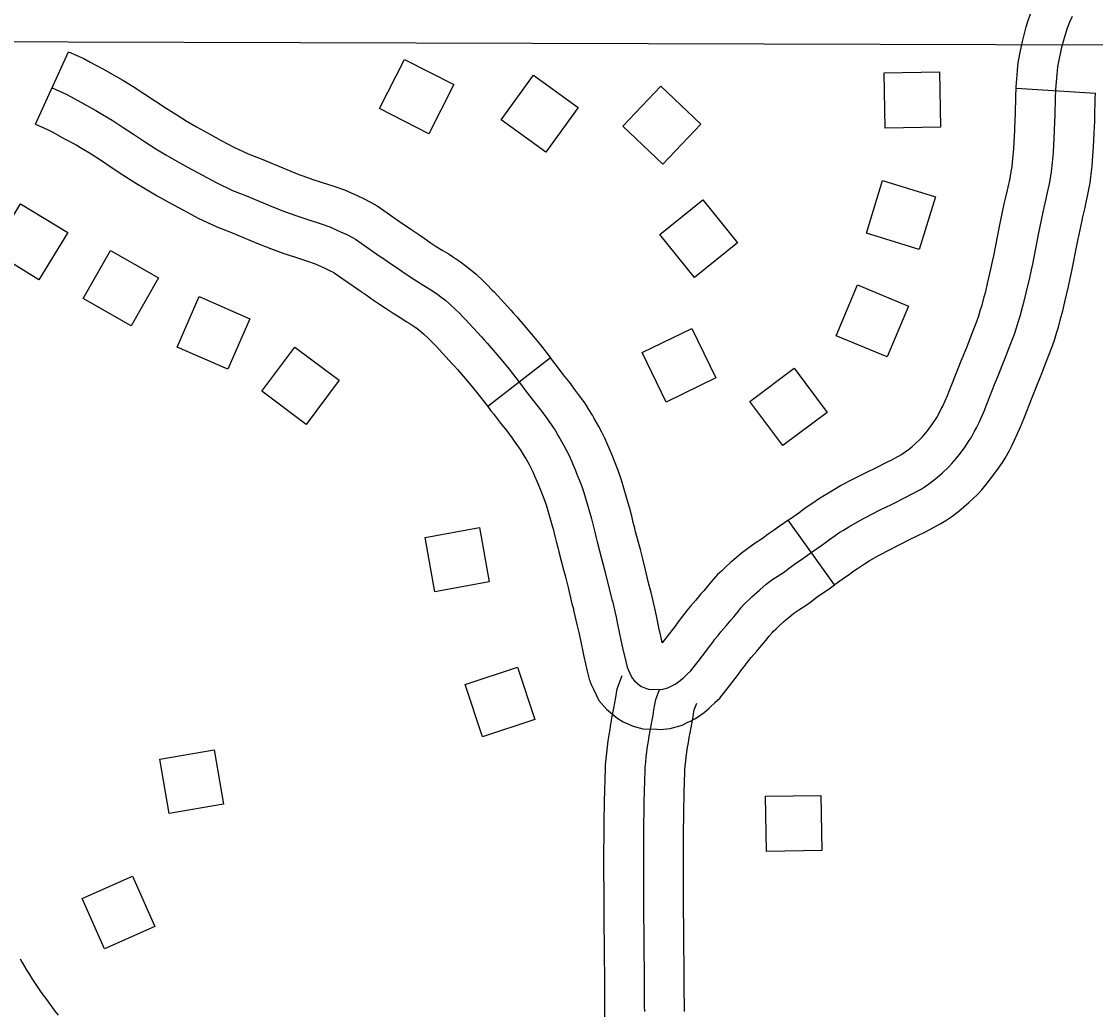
# Model space of a CAD drawing. Extents: x -19 to 366, y -4 to 359.
# Drawn here: x 138.6704 to 139.0544, y 196.672 to 197.026 of the extents above; entities that cross this region are included whole.
import ezdxf

# ---------------------------------------------------------------- set-up
doc = ezdxf.new("R2010")
doc.units = 0
for name, color, linetype in [('21', 7, 'Continuous'), ('R_Axis Annot', 7, 'Continuous'), ('R_ROW', 7, 'Continuous'), ('Sheet Fence', 7, 'Continuous')]:
    doc.layers.add(name, color=color, linetype=linetype)

msp = doc.modelspace()

# ---------------------------------------------------------------- linework, layer by layer
at = {"layer": '21'}
for points in [[(138.82496, 197.00339), (138.81599, 196.98584), (138.79839, 196.99483), (138.80735, 197.01238)], [(138.85346, 197.0068), (138.86944, 196.99526), (138.85786, 196.97923), (138.84188, 196.99078)], [(138.97918, 196.98787), (138.97883, 197.00758), (138.9986, 197.00793), (138.99894, 196.98822)], [(138.91326, 196.98926), (138.8997, 196.97494), (138.88535, 196.98853), (138.8989, 197.00285)], [(138.99712, 196.96329), (138.99131, 196.94445), (138.97242, 196.95028), (138.97823, 196.96912)], [(138.67007, 196.96079), (138.68689, 196.95051), (138.67657, 196.93364), (138.65976, 196.94393)], [(138.8986, 196.94984), (138.91392, 196.96223), (138.92636, 196.94686), (138.91103, 196.93446)], [(138.70962, 196.91713), (138.69248, 196.92686), (138.70225, 196.94405), (138.71939, 196.93432)], [(138.98747, 196.9242), (138.97988, 196.90601), (138.96163, 196.91362), (138.96922, 196.93181)], [(138.75197, 196.91969), (138.74411, 196.90161), (138.72598, 196.90951), (138.73385, 196.92758)], [(138.91001, 196.91622), (138.91865, 196.8985), (138.90087, 196.88984), (138.89224, 196.90756)], [(138.78399, 196.89768), (138.77218, 196.8819), (138.75635, 196.89374), (138.76815, 196.90953)], [(138.94659, 196.90199), (138.9584, 196.88621), (138.94258, 196.87436), (138.93076, 196.89013)], [(138.83409, 196.84502), (138.83762, 196.82563), (138.81817, 196.82208), (138.81464, 196.84148)], [(138.84774, 196.79513), (138.85392, 196.77641), (138.83515, 196.77022), (138.82897, 196.78893)], [(138.72314, 196.74275), (138.71978, 196.76218), (138.73927, 196.76554), (138.74262, 196.74611)], [(138.93675, 196.72923), (138.9364, 196.74894), (138.95617, 196.74928), (138.95652, 196.72957)], [(138.71011, 196.72043), (138.71808, 196.7024), (138.7, 196.6944), (138.69203, 196.71243)]]:
    msp.add_lwpolyline(points, close=True, dxfattribs=at)
at = {"layer": 'R_Axis Annot'}
msp.add_lwpolyline([(139.35049, 197.01666), (138.64546, 197.01867), (138.40192, 197.01989)], dxfattribs=at)
at = {"layer": 'R_ROW'}
for p, q in [((138.67543, 196.98928), (138.68718, 197.01515)), ((139.05435, 197.00023), (139.026, 197.00203)), ((139.026, 197.00203), (139.026, 197.00202)), ((138.85952, 196.9057), (138.83711, 196.88825)), ((138.96099, 196.82454), (138.94448, 196.84766)), ((138.87069, 196.80233), (138.87069, 196.80233))]:
    msp.add_line(p, q, dxfattribs=at)
for points in [[(139.026, 197.00202), (139.02604, 197.00261), (139.02644, 197.00837), (139.02662, 197.01007), (139.02687, 197.01189), (139.02736, 197.01483), (139.02822, 197.01876), (139.02858, 197.02027), (139.02924, 197.02267), (139.0296, 197.024), (139.03031, 197.02635), (139.03096, 197.02834), (139.03214, 197.03154), (139.03385, 197.03495), (139.03571, 197.03779), (139.03765, 197.04013), (139.03894, 197.04148), (139.04094, 197.04331), (139.04329, 197.04512), (139.04647, 197.04709), (139.04898, 197.04831), (139.0518, 197.04947), (139.05531, 197.05045)], [(139.00919, 196.87614), (139.00984, 196.87713), (139.01101, 196.87929), (139.01175, 196.8807), (139.01258, 196.88236), (139.01451, 196.88663), (139.01552, 196.88913), (139.01847, 196.89671), (139.0195, 196.89928), (139.02017, 196.90087), (139.02127, 196.90355), (139.02206, 196.90562), (139.02338, 196.90904), (139.0254, 196.91422), (139.02612, 196.9164), (139.02685, 196.91877), (139.02741, 196.92059), (139.02829, 196.9238), (139.02886, 196.92599), (139.02958, 196.92899), (139.03082, 196.93432), (139.03142, 196.93712), (139.0319, 196.93922), (139.03412, 196.95044), (139.03458, 196.95265), (139.03563, 196.95782), (139.03598, 196.9594), (139.03674, 196.96255), (139.03699, 196.96372), (139.03757, 196.96641), (139.03788, 196.96793), (139.03837, 196.97065), (139.03861, 196.9722), (139.03896, 196.9756), (139.03928, 196.97914), (139.0395, 196.98185), (139.03969, 196.98654), (139.03985, 196.99077), (139.03989, 196.99192), (139.04007, 196.99923), (139.04016, 197.00091), (139.04021, 197.00167), (139.04059, 197.00712), (139.04072, 197.00834), (139.04092, 197.00974), (139.04132, 197.01215), (139.04207, 197.0156), (139.04234, 197.01674), (139.04294, 197.01891), (139.04326, 197.02008), (139.04386, 197.02209), (139.04438, 197.02368), (139.04519, 197.02589), (139.04617, 197.02784)], [(138.68718, 197.01515), (138.69263, 197.01267), (138.69488, 197.01146), (138.69943, 197.00898), (138.70392, 197.00651), (138.70659, 197.00494), (138.7103, 197.0027), (138.71453, 196.99998), (138.71829, 196.99746), (138.72205, 196.99493), (138.72587, 196.99254), (138.72925, 196.99047), (138.73291, 196.98834), (138.73684, 196.98616), (138.74181, 196.98346), (138.74634, 196.98103), (138.75139, 196.97865), (138.75607, 196.97684), (138.76524, 196.973), (138.76949, 196.9713), (138.77339, 196.96989), (138.77415, 196.96964)], [(138.68131, 197.00221), (138.6863, 196.99994), (138.68811, 196.99897), (138.69261, 196.99652), (138.6969, 196.99416), (138.69933, 196.99273), (138.70278, 196.99064), (138.70674, 196.9881), (138.71037, 196.98567), (138.71431, 196.98301), (138.71841, 196.98045), (138.72198, 196.97827), (138.72589, 196.976), (138.73, 196.97371), (138.73506, 196.97096), (138.73995, 196.96834), (138.74578, 196.96559), (138.75077, 196.96366), (138.75986, 196.95986), (138.76444, 196.95802), (138.76877, 196.95646), (138.77308, 196.95505), (138.77714, 196.95371), (138.78059, 196.95251), (138.78448, 196.9508), (138.78667, 196.94975), (138.78871, 196.94875), (138.78984, 196.94809), (138.7918, 196.94673), (138.79862, 196.94197), (138.79976, 196.9412), (138.80162, 196.93995), (138.80433, 196.93808), (138.80634, 196.9367), (138.80863, 196.93515), (138.81098, 196.93361), (138.81329, 196.93215), (138.81571, 196.93067), (138.8167, 196.93004), (138.81834, 196.92895), (138.81923, 196.92834), (138.8203, 196.92757), (138.82207, 196.92615), (138.82353, 196.92495), (138.82565, 196.92292), (138.8267, 196.92188), (138.82846, 196.92007), (138.82897, 196.91954), (138.8348, 196.91318), (138.83566, 196.91225), (138.83686, 196.91092), (138.84186, 196.90508), (138.84467, 196.90166), (138.84947, 196.89549), (138.85038, 196.8943), (138.85287, 196.89107), (138.85511, 196.88821), (138.85714, 196.88552), (138.85807, 196.88427), (138.86003, 196.88149), (138.86047, 196.88083), (138.86114, 196.87979), (138.86229, 196.87786), (138.86289, 196.87687), (138.86432, 196.87436), (138.86524, 196.8726), (138.866, 196.87108), (138.8684, 196.86545), (138.86896, 196.86409), (138.87042, 196.86039), (138.87143, 196.85758), (138.87378, 196.84951), (138.87415, 196.8482), (138.87487, 196.84527), (138.87531, 196.84343), (138.87585, 196.8413), (138.8762, 196.8399), (138.8779, 196.83353), (138.87825, 196.8322), (138.87871, 196.83036), (138.87957, 196.82697), (138.88095, 196.8213), (138.88148, 196.81929), (138.88162, 196.81866), (138.88295, 196.81303), (138.8835, 196.81049), (138.88411, 196.80761), (138.88469, 196.8048), (138.88529, 196.80202), (138.88641, 196.7971), (138.88692, 196.79516), (138.88725, 196.79428), (138.88774, 196.79317), (138.88872, 196.79116), (138.88953, 196.79022), (138.89145, 196.7886), (138.89203, 196.78825), (138.89383, 196.78745), (138.89459, 196.78724), (138.89848, 196.78717)], [(139.00807, 196.9088), (139.0088, 196.91071), (139.01014, 196.91417), (139.01203, 196.91903), (139.01259, 196.92072), (139.01328, 196.92297), (139.01377, 196.92456), (139.01457, 196.92747), (139.01508, 196.92943), (139.01575, 196.93224), (139.01695, 196.93742), (139.01755, 196.9402), (139.01801, 196.94219), (139.0202, 196.95325), (139.02066, 196.9555), (139.02174, 196.96081), (139.02215, 196.96262), (139.02289, 196.96568), (139.0231, 196.9667), (139.02367, 196.96933), (139.02393, 196.9706), (139.02436, 196.97297), (139.02451, 196.974), (139.02482, 196.97696), (139.02513, 196.98037), (139.02532, 196.98273), (139.0255, 196.9871), (139.02565, 196.99127), (139.02569, 196.99233), (139.02588, 196.99979), (139.02598, 197.00174), (139.026, 197.00203)], [(139.03438, 196.89808), (139.03447, 196.89831), (139.03532, 196.90052), (139.03662, 196.9039), (139.03878, 196.90942), (139.03965, 196.91208), (139.04042, 196.91458), (139.04106, 196.91662), (139.04201, 196.92013), (139.04264, 196.92254), (139.04341, 196.92574), (139.04468, 196.93122), (139.04529, 196.93404), (139.04579, 196.93626), (139.04805, 196.94763), (139.04849, 196.94981), (139.04952, 196.95484), (139.04982, 196.95617), (139.0506, 196.95942), (139.05088, 196.96075), (139.05148, 196.96349), (139.05184, 196.96526), (139.05238, 196.96832), (139.0527, 196.97041), (139.0531, 196.97424), (139.05343, 196.97791), (139.05368, 196.98097), (139.05389, 196.98599), (139.05405, 196.99028), (139.05409, 196.99151), (139.05427, 196.99866), (139.05434, 197.00007), (139.05435, 197.00023)], [(138.67543, 196.98928), (138.67997, 196.98722), (138.68134, 196.98648), (138.68579, 196.98406), (138.68987, 196.98181), (138.69207, 196.98052), (138.69526, 196.97859), (138.69895, 196.97622), (138.70244, 196.97388), (138.70657, 196.9711), (138.71095, 196.96836), (138.71471, 196.96607), (138.71886, 196.96365), (138.72317, 196.96126), (138.72831, 196.95846), (138.73355, 196.95565), (138.74018, 196.95252), (138.74547, 196.95048), (138.75447, 196.94671), (138.75938, 196.94474), (138.76415, 196.94302), (138.76533, 196.94264)], [(138.77415, 196.96964), (138.7775, 196.96855), (138.78171, 196.96716), (138.7858, 196.96573), (138.79041, 196.9637), (138.79286, 196.96253), (138.79542, 196.96128), (138.79749, 196.96007), (138.79991, 196.95839), (138.80667, 196.95367), (138.80771, 196.95297), (138.80962, 196.95169), (138.81239, 196.94977), (138.81432, 196.94845), (138.8165, 196.94698), (138.81867, 196.94555), (138.8208, 196.94421), (138.82323, 196.94272), (138.82444, 196.94195), (138.82626, 196.94073), (138.82737, 196.93999), (138.8289, 196.93889), (138.83104, 196.93717), (138.83297, 196.93558), (138.83556, 196.93311), (138.83679, 196.93188), (138.83868, 196.92994), (138.83933, 196.92925), (138.84527, 196.92279), (138.84616, 196.92182), (138.84752, 196.92031), (138.85275, 196.9142), (138.85577, 196.91052), (138.85952, 196.9057)], [(138.76533, 196.94264), (138.76865, 196.94155), (138.77258, 196.94026), (138.77538, 196.93928), (138.77855, 196.93789), (138.78047, 196.93696), (138.782, 196.93622), (138.7822, 196.9361), (138.78369, 196.93506), (138.79057, 196.93027), (138.79181, 196.92943), (138.79362, 196.92821), (138.79627, 196.92638), (138.79835, 196.92495), (138.80076, 196.92333), (138.80328, 196.92167), (138.80579, 196.92009), (138.80819, 196.91862), (138.80895, 196.91813), (138.81042, 196.91716), (138.8111, 196.91669), (138.8117, 196.91626), (138.8131, 196.91514), (138.81409, 196.91432), (138.81574, 196.91274), (138.8166, 196.91189), (138.81824, 196.91021), (138.81861, 196.90982), (138.82433, 196.90358), (138.82516, 196.90268), (138.8262, 196.90153), (138.83097, 196.89596), (138.83356, 196.89279), (138.83711, 196.88825)], [(138.94448, 196.84766), (138.94486, 196.84794), (138.94823, 196.85031), (138.9495, 196.85122), (138.95096, 196.85231), (138.95325, 196.85392), (138.95535, 196.8553), (138.95683, 196.85622), (138.95893, 196.8575), (138.96324, 196.86001), (138.9678, 196.8624), (138.97097, 196.86403), (138.97312, 196.86508), (138.97505, 196.86604), (138.98047, 196.86873), (138.98129, 196.86917), (138.98494, 196.87115), (138.98545, 196.87146), (138.98632, 196.87207), (138.98782, 196.87319), (138.98878, 196.874), (138.99005, 196.87511), (138.99179, 196.87671), (138.99232, 196.87731), (138.9937, 196.87888), (138.99424, 196.87958), (138.99588, 196.88177), (138.99734, 196.88397), (138.99764, 196.88443), (138.99847, 196.88597), (138.99911, 196.88718), (138.99975, 196.88847), (139.00145, 196.89223), (139.00232, 196.89437), (139.00526, 196.90194), (139.00636, 196.90466), (139.00704, 196.9063), (139.00811, 196.9089)], [(138.89851, 196.80809), (138.89801, 196.81052), (138.89739, 196.81346), (138.8968, 196.81616), (138.89547, 196.82181), (138.89529, 196.82264), (138.89471, 196.82481), (138.89335, 196.83039), (138.89249, 196.83382), (138.89201, 196.83572), (138.89163, 196.83717), (138.88995, 196.84345), (138.88963, 196.84476), (138.88911, 196.8468), (138.88868, 196.84862), (138.88788, 196.85185), (138.88743, 196.85343), (138.88494, 196.86197), (138.88371, 196.8654), (138.88213, 196.8694), (138.8815, 196.87093), (138.87891, 196.87703), (138.87789, 196.87908), (138.87677, 196.88119), (138.87514, 196.88405), (138.87448, 196.88515), (138.87322, 196.88727), (138.87232, 196.88867), (138.87172, 196.88956), (138.86957, 196.89261), (138.86849, 196.89406), (138.86637, 196.89686), (138.86409, 196.89978), (138.86165, 196.90295), (138.86071, 196.90417), (138.85952, 196.9057)], [(138.96099, 196.82454), (138.96131, 196.82477), (138.96467, 196.82715), (138.96623, 196.82826), (138.96764, 196.82931), (138.96925, 196.83044), (138.97063, 196.83135), (138.97171, 196.83202), (138.97347, 196.83309), (138.97698, 196.83513), (138.98091, 196.83719), (138.98371, 196.83864), (138.98563, 196.83957), (138.98766, 196.84058), (138.99358, 196.84352), (138.99486, 196.84422), (138.999, 196.84646), (139.00085, 196.84757), (139.00295, 196.84903), (139.00549, 196.85093), (139.00725, 196.85241), (139.00903, 196.85396), (139.01213, 196.85682), (139.01366, 196.85855), (139.01567, 196.86085), (139.01686, 196.86241), (139.0191, 196.86538), (139.02104, 196.8683), (139.02205, 196.86984), (139.02355, 196.87262), (139.02439, 196.87423), (139.0254, 196.87625), (139.02757, 196.88103), (139.02872, 196.88389), (139.03168, 196.89148), (139.03265, 196.8939), (139.03329, 196.89545), (139.03438, 196.89807)], [(138.83711, 196.88825), (138.83823, 196.8868), (138.83912, 196.88564), (138.84165, 196.88235), (138.84385, 196.87955), (138.84578, 196.87699), (138.84657, 196.87593), (138.84834, 196.87341), (138.84863, 196.87299), (138.84906, 196.87231), (138.8501, 196.87056), (138.85064, 196.86968), (138.85186, 196.86753), (138.8526, 196.86613), (138.85309, 196.86514), (138.85529, 196.85996), (138.85579, 196.85877), (138.85713, 196.85538), (138.85791, 196.85319), (138.86012, 196.84559), (138.86042, 196.84455), (138.86107, 196.84193), (138.86151, 196.84006), (138.86207, 196.83785), (138.86244, 196.83634), (138.86417, 196.82989), (138.86449, 196.82869), (138.86493, 196.8269), (138.86578, 196.82354), (138.86718, 196.8178), (138.86767, 196.81595), (138.86777, 196.81552), (138.86909, 196.80989), (138.86961, 196.80752), (138.8702, 196.80471), (138.87069, 196.80233)], [(138.90956, 196.79372), (138.91229, 196.7972), (138.91537, 196.80117), (138.9164, 196.80254), (138.9176, 196.8042), (138.91829, 196.80508), (138.91941, 196.80647), (138.92043, 196.8077), (138.92236, 196.80995), (138.92409, 196.81209), (138.92499, 196.81309), (138.9256, 196.8138), (138.92675, 196.81517), (138.92784, 196.81653), (138.92878, 196.81762), (138.92926, 196.81811), (138.93037, 196.81917), (138.93152, 196.82025), (138.93339, 196.82195), (138.93434, 196.82276), (138.93664, 196.82475), (138.93803, 196.82582), (138.93903, 196.82653), (138.94049, 196.82753), (138.94312, 196.82918), (138.94448, 196.83025), (138.94578, 196.83124), (138.9472, 196.83225), (138.94889, 196.8334), (138.95137, 196.83513), (138.95309, 196.83635), (138.95645, 196.83873), (138.95787, 196.83974), (138.9593, 196.84081), (138.96125, 196.84218), (138.96299, 196.84333), (138.96427, 196.84412), (138.9662, 196.8453), (138.97011, 196.84757), (138.97436, 196.8498), (138.97734, 196.85134), (138.97937, 196.85233), (138.98136, 196.85331), (138.98703, 196.85612), (138.98807, 196.8567), (138.99197, 196.85881), (138.99315, 196.85952), (138.99464, 196.86055), (138.99665, 196.86206), (138.99802, 196.8632), (138.99954, 196.86453), (139.00196, 196.86676), (139.00299, 196.86793), (139.00468, 196.86987), (139.00555, 196.87099), (139.00749, 196.87357), (139.00919, 196.87614)], [(138.94448, 196.84766), (138.94319, 196.84674), (138.94084, 196.84511), (138.93907, 196.8439), (138.93733, 196.84266), (138.9358, 196.84149), (138.93494, 196.84082), (138.9327, 196.83941), (138.93089, 196.83817), (138.92956, 196.83722), (138.92767, 196.83576), (138.92508, 196.83353), (138.924, 196.83261), (138.92189, 196.83069), (138.92058, 196.82946), (138.91926, 196.8282), (138.91833, 196.82724), (138.91694, 196.82564), (138.91577, 196.82419), (138.91477, 196.82298), (138.91431, 196.82246), (138.91328, 196.82131), (138.91144, 196.81904), (138.90959, 196.81688), (138.90841, 196.81547), (138.90716, 196.8139), (138.90626, 196.81276), (138.90496, 196.81096), (138.90407, 196.80978), (138.9011, 196.80595), (138.89944, 196.80384), (138.89916, 196.80511), (138.89858, 196.80775), (138.89851, 196.80809)], [(138.87069, 196.80233), (138.87079, 196.80185), (138.87143, 196.79894), (138.87261, 196.79372), (138.87338, 196.7908), (138.8741, 196.78891), (138.87483, 196.78722), (138.87677, 196.78325), (138.87951, 196.78009), (138.88317, 196.77699), (138.88549, 196.77562), (138.889, 196.77405), (138.89253, 196.77306), (138.89764, 196.77298), (138.89869, 196.77287), (138.90224, 196.77317), (138.90655, 196.7744), (138.90862, 196.77541), (138.9095, 196.77587), (138.9113, 196.77674), (138.91441, 196.77893), (138.91615, 196.78039), (138.91682, 196.78102), (138.9181, 196.78227), (138.91825, 196.78243), (138.92, 196.78402), (138.92349, 196.78846), (138.92667, 196.79256), (138.92784, 196.79412), (138.92894, 196.79565), (138.92941, 196.79625), (138.9304, 196.79747), (138.93128, 196.79853), (138.93327, 196.80085), (138.9349, 196.80287), (138.93566, 196.80371), (138.93644, 196.80462), (138.93773, 196.80616), (138.93874, 196.80742), (138.93924, 196.80799), (138.93926, 196.80802), (138.94016, 196.80888), (138.94115, 196.80981), (138.94278, 196.81128), (138.94359, 196.81198), (138.94562, 196.81373), (138.94651, 196.81441), (138.94717, 196.81489), (138.94828, 196.81565), (138.9513, 196.81755), (138.95316, 196.819), (138.95423, 196.81982), (138.95532, 196.8206), (138.95694, 196.8217), (138.95956, 196.82352), (138.96099, 196.82454)], [(138.87867, 196.73741), (138.87868, 196.73861), (138.87872, 196.7405), (138.87873, 196.7424), (138.87877, 196.74438), (138.87881, 196.74628), (138.87885, 196.74817), (138.87889, 196.75006), (138.87893, 196.75205), (138.87899, 196.75403), (138.87905, 196.75592), (138.87912, 196.7579), (138.87922, 196.76014), (138.8794, 196.76239), (138.87961, 196.76453), (138.87987, 196.76668), (138.88015, 196.76873), (138.88046, 196.77087), (138.8808, 196.77283), (138.88111, 196.77479), (138.88149, 196.77684), (138.88184, 196.77871), (138.88217, 196.78049), (138.88249, 196.78236), (138.88284, 196.78423), (138.88337, 196.78733), (138.88518, 196.79215)], [(138.89848, 196.78717), (138.89884, 196.78714), (138.89969, 196.78721), (138.90142, 196.7877), (138.90219, 196.78808), (138.90313, 196.78857), (138.90408, 196.78903), (138.90573, 196.79019), (138.9067, 196.79101), (138.907, 196.79129), (138.90808, 196.79234), (138.9084, 196.79267), (138.90956, 196.79372)], [(138.89317, 196.672), (138.89316, 196.6739), (138.89315, 196.67579), (138.89314, 196.67769), (138.89313, 196.67959), (138.89312, 196.68149), (138.89312, 196.68338), (138.89308, 196.68528), (138.89307, 196.68718), (138.89306, 196.68907), (138.89305, 196.69097), (138.89302, 196.69287), (138.89301, 196.69477), (138.893, 196.69667), (138.89297, 196.69857), (138.89296, 196.70046), (138.89295, 196.70236), (138.89291, 196.70426), (138.89291, 196.70616), (138.8929, 196.70806), (138.89289, 196.70996), (138.89288, 196.71185), (138.89287, 196.71375), (138.89286, 196.71565), (138.89285, 196.71755), (138.89284, 196.71945), (138.89283, 196.72134), (138.89282, 196.72324), (138.89283, 196.72514), (138.89282, 196.72704), (138.89284, 196.72893), (138.89283, 196.73083), (138.89284, 196.73273), (138.89286, 196.73462), (138.89287, 196.73652), (138.89288, 196.73841), (138.89292, 196.74031), (138.89294, 196.74221), (138.89297, 196.7441), (138.89301, 196.74599), (138.89305, 196.74789), (138.89309, 196.74978), (138.89313, 196.75167), (138.89319, 196.75356), (138.89325, 196.75546), (138.89331, 196.75735), (138.8934, 196.75924), (138.89355, 196.76112), (138.89373, 196.763), (138.89396, 196.76488), (138.89421, 196.76676), (138.89449, 196.76863), (138.89481, 196.7705), (138.89511, 196.77238), (138.89546, 196.77425), (138.8958, 196.77612), (138.89615, 196.77799), (138.89647, 196.77986), (138.89682, 196.78173), (138.89714, 196.7836), (138.89848, 196.78717)], [(138.90708, 196.73721), (138.90709, 196.73822), (138.90713, 196.74011), (138.90714, 196.74201), (138.90718, 196.74382), (138.90721, 196.74571), (138.90725, 196.7476), (138.90729, 196.74949), (138.90733, 196.7513), (138.90739, 196.7531), (138.90745, 196.75499), (138.90751, 196.7568), (138.90757, 196.75833), (138.9077, 196.75985), (138.90786, 196.76147), (138.90805, 196.76308), (138.90828, 196.76478), (138.90852, 196.76639), (138.90882, 196.76818), (138.90911, 196.76996), (138.90942, 196.77166), (138.90977, 196.77353), (138.91013, 196.77548), (138.91046, 196.77736), (138.9108, 196.77923), (138.91091, 196.77987), (138.91178, 196.7822)], [(138.87895, 196.67012), (138.87897, 196.67202), (138.87896, 196.67383), (138.87895, 196.67572), (138.87894, 196.67762), (138.87893, 196.67951), (138.87892, 196.68141), (138.87891, 196.68322), (138.87888, 196.68512), (138.87887, 196.68711), (138.87886, 196.689), (138.87885, 196.69081), (138.87882, 196.69271), (138.87881, 196.6947), (138.8788, 196.69651), (138.87876, 196.69841), (138.87875, 196.70039), (138.87874, 196.7022), (138.87871, 196.7041), (138.8787, 196.70609), (138.87869, 196.70798), (138.87868, 196.70989), (138.87867, 196.71178), (138.87866, 196.71368), (138.87865, 196.71558), (138.87864, 196.71748), (138.87863, 196.71937), (138.87862, 196.72127), (138.87861, 196.72326), (138.87863, 196.72516), (138.87862, 196.72706), (138.87863, 196.72895), (138.87862, 196.73085), (138.87864, 196.73283), (138.87865, 196.73473), (138.87867, 196.73662), (138.87867, 196.73741)], [(138.90738, 196.67198), (138.90737, 196.67397), (138.90736, 196.67586), (138.90735, 196.67776), (138.90734, 196.67966), (138.90733, 196.68156), (138.90732, 196.68354), (138.90729, 196.68544), (138.90728, 196.68725), (138.90727, 196.68914), (138.90726, 196.69113), (138.90722, 196.69303), (138.90721, 196.69484), (138.9072, 196.69683), (138.90717, 196.69872), (138.90716, 196.70054), (138.90715, 196.70252), (138.90712, 196.70442), (138.90711, 196.70623), (138.9071, 196.70813), (138.90709, 196.71003), (138.90708, 196.71193), (138.90707, 196.71383), (138.90706, 196.71572), (138.90705, 196.71762), (138.90704, 196.71952), (138.90703, 196.72142), (138.90702, 196.72323), (138.90704, 196.72512), (138.90703, 196.72702), (138.90704, 196.72892), (138.90703, 196.73081), (138.90705, 196.73262), (138.90706, 196.73451), (138.90707, 196.73641), (138.90708, 196.73721)], [(138.66986, 196.69088), (138.67063, 196.68949), (138.67142, 196.68811), (138.67225, 196.68672), (138.67319, 196.68522), (138.67408, 196.68378), (138.67498, 196.68242), (138.67595, 196.68099), (138.67698, 196.67951), (138.67801, 196.67803), (138.67903, 196.67661), (138.68011, 196.67513), (138.68119, 196.67366), (138.6823, 196.67219), (138.68346, 196.67066)]]:
    msp.add_lwpolyline(points, dxfattribs=at)
at = {"layer": 'Sheet Fence'}
for points in [[(146.77834, 1.69699), (146.57878, 10.31313), (146.37852, 18.92942), (146.17757, 27.54584), (145.97591, 36.16241), (145.77356, 44.77911), (145.57052, 53.39596), (145.36679, 62.01295), (145.16236, 70.63008), (144.95724, 79.24735), (144.75142, 87.86477), (144.54492, 96.48232), (144.33773, 105.10002), (144.12986, 113.71787), (143.92129, 122.33585), (143.71204, 130.95398), (143.5021, 139.57225), (143.29148, 148.19067), (143.08018, 156.80923), (142.8682, 165.42794), (142.65553, 174.04679), (142.44218, 182.66579), (142.22816, 191.28493), (142.01345, 199.90421), (141.79807, 208.52365), (141.58202, 217.14322), (141.36528, 225.76295), (141.14788, 234.38282), (140.9298, 243.00284), (140.71105, 251.623), (140.49162, 260.24332), (140.27153, 268.86377), (140.05077, 277.48438), (139.82934, 286.10514), (139.60724, 294.72604), (139.38447, 303.34709), (139.16105, 311.96829), (138.93695, 320.58964), (138.7122, 329.21114), (138.48678, 337.83278), (138.2607, 346.45458)], [(139.44064, 1.53154), (139.25106, 10.14733), (139.06082, 18.76327), (138.86992, 27.37935), (138.67836, 35.99557), (138.48613, 44.61194), (138.29325, 53.22845), (138.09971, 61.84511), (137.9055, 70.46191), (137.71065, 79.07885), (137.51513, 87.69595), (137.31896, 96.31318), (137.12214, 104.93057), (136.92466, 113.54809), (136.72653, 122.16577), (136.52775, 130.78359), (136.32832, 139.40156), (136.12824, 148.01968), (135.9275, 156.63794), (135.72612, 165.25636), (135.5241, 173.87492), (135.32143, 182.49362), (135.11811, 191.11248), (134.91415, 199.73149), (134.70954, 208.35064), (134.50429, 216.96995), (134.2984, 225.5894), (134.09187, 234.209), (133.8847, 242.82876), (133.6769, 251.44866), (133.46845, 260.06872), (133.25937, 268.68892), (133.04965, 277.30928), (132.8393, 285.92978), (132.62831, 294.55044), (132.41669, 303.17125), (132.20444, 311.79221), (131.99156, 320.41333), (131.77805, 329.0346), (131.56391, 337.65601), (131.34914, 346.27759)], [(0, 189.51617), (7.11214, 189.52059), (14.22427, 189.53386), (21.33637, 189.55597), (28.44845, 189.58693), (35.56048, 189.62672), (42.67245, 189.67537), (49.78436, 189.73285), (56.89619, 189.79918), (64.00793, 189.87436), (71.11958, 189.95838), (78.23111, 190.05124), (85.34253, 190.15294), (92.45381, 190.26349), (99.56495, 190.38288), (106.67593, 190.51112), (113.78675, 190.6482), (120.89739, 190.79412), (128.00785, 190.94888), (135.11811, 191.11248), (142.22816, 191.28493), (149.33799, 191.46621), (156.44759, 191.65634), (163.55694, 191.85531), (170.66605, 192.06312), (177.77489, 192.27977), (184.88345, 192.50526), (191.99173, 192.73959), (199.09971, 192.98276), (206.20739, 193.23477), (213.31474, 193.49561), (220.42177, 193.7653), (227.52845, 194.04382), (234.63479, 194.33118), (241.74076, 194.62738), (248.84635, 194.93241), (255.95157, 195.24628), (263.05638, 195.56898), (270.16079, 195.90052), (277.26478, 196.24089), (284.36834, 196.5901), (291.47147, 196.94814), (298.57414, 197.31501), (305.67635, 197.69072), (312.77809, 198.07525), (319.87934, 198.46862), (326.9801, 198.87082), (334.08035, 199.28185), (341.18009, 199.7017)]]:
    msp.add_spline(points, degree=3, dxfattribs=at)

doc.saveas('drawing.dxf')
